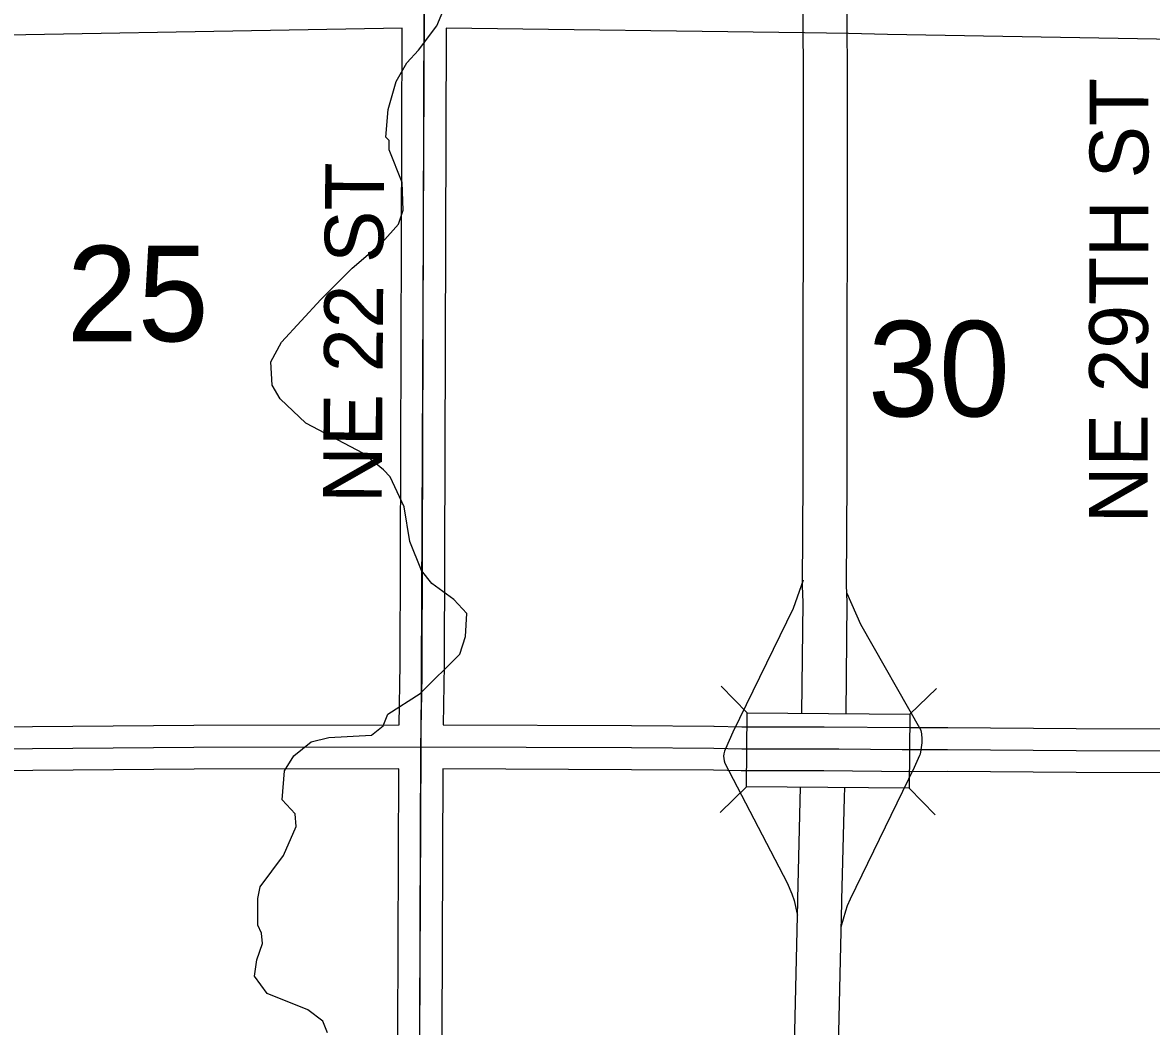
# Model space of a CAD drawing. Extents: x -1403959 to 81668, y -1400582 to 11018.
# Drawn here: x 7333.6 to 7482.3, y 9567.3 to 9699.5 of the extents above; entities that cross this region are included whole.
import ezdxf

# ---------------------------------------------------------------- set-up
doc = ezdxf.new("R2010")
doc.units = 0
for name, color, linetype in [('tdCiAirportTxt', 7, 'Continuous'), ('tdCiCityStreetTxt', 7, 'Continuous'), ('tdCiCoBndryTxt', 7, 'Continuous'), ('tdCiRROwnerTxt', 7, 'Continuous'), ('tdCiSectLine', 7, 'Continuous'), ('tdCoClipBndry', 7, 'Continuous'), ('tdCoPriCL', 7, 'Continuous'), ('tdCoSectLinePart', 7, 'Continuous'), ('tdCoSectNmbr', 7, 'Continuous'), ('tdCoSurfBitum', 7, 'Continuous')]:
    doc.layers.add(name, color=color, linetype=linetype)

msp = doc.modelspace()

# ---------------------------------------------------------------- linework, layer by layer
at = {"layer": 'tdCiAirportTxt'}
for points in [[(7436.23, 9608.53), (7436.39, 9623.1), (7436.31, 9625.32), (7436.39, 9639.4), (7436.45, 9691.18), (7436.39, 9700.97), (7436.32, 9706.18), (7435.92, 9723.76), (7435.33, 9746.44), (7435, 9759.23), (7434.41, 9779.78), (7434.21, 9789.02), (7434.05, 9798.27), (7433.95, 9823.02), (7433.95, 9839.9), (7433.72, 9853.81), (7433.12, 9882.07), (7432.99, 9890.78), (7432.99, 9896.06), (7433.04, 9912.75), (7433.12, 9959.55), (7433.12, 9974), (7433.17, 9987.94)], [(7442.04, 9608.47), (7442.2, 9623.18), (7442.11, 9625.41), (7442.19, 9639.38), (7442.25, 9691.19), (7442.19, 9701.03), (7442.12, 9706.29), (7441.73, 9723.9), (7441.14, 9746.59), (7440.81, 9759.39), (7440.21, 9779.93), (7440.01, 9789.14), (7439.85, 9798.33), (7439.75, 9823.04), (7439.75, 9839.95), (7439.52, 9853.92), (7438.92, 9882.18), (7438.79, 9890.83), (7438.79, 9896.05), (7438.85, 9912.74), (7438.92, 9959.54), (7438.92, 9973.99), (7438.97, 9987.72)], [(7435.22, 9562.94), (7435.35, 9568.53), (7435.68, 9583.73), (7435.69, 9584.09), (7436.06, 9598.78)], [(7441.02, 9562.8), (7441.15, 9568.39), (7441.48, 9583.58), (7441.5, 9583.93), (7441.83, 9597.44), (7441.87, 9598.73)]]:
    msp.add_lwpolyline(points, dxfattribs=at)
at = {"layer": 'tdCiCityStreetTxt'}
for p, q in [((7429.01, 9608.6), (7425.6, 9612.08)), ((7450.46, 9608.39), (7453.94, 9611.8)), ((7428.92, 9598.85), (7429.01, 9608.6)), ((7429.01, 9608.6), (7450.46, 9608.39)), ((7450.46, 9608.39), (7450.36, 9598.65)), ((7428.92, 9598.85), (7425.44, 9595.44)), ((7450.36, 9598.65), (7428.92, 9598.85)), ((7428.92, 9598.85), (7428.92, 9598.85)), ((7450.36, 9598.65), (7453.78, 9595.16))]:
    msp.add_line(p, q, dxfattribs=at)
at = {"layer": 'tdCiCoBndryTxt'}
for points in [[(7385.84, 9555.47), (7386.04, 9604.1), (7386.19, 9613.51), (7386.21, 9614.95), (7386.48, 9701.73)], [(7313.59, 9603.69), (7356.14, 9604.04), (7386.04, 9604.1), (7413.77, 9604), (7424.62, 9603.92), (7428.3, 9603.85), (7428.76, 9603.85), (7428.76, 9603.85)], [(7428.76, 9603.85), (7437.06, 9603.85)], [(7441.1, 9603.83), (7449.41, 9603.75)], [(7449.41, 9603.75), (7450.5, 9603.74), (7455.42, 9603.75), (7472.36, 9603.64), (7488.18, 9603.56), (7584.27, 9603.86)]]:
    msp.add_lwpolyline(points, dxfattribs=at)
at = {"layer": 'tdCiRROwnerTxt'}
msp.add_lwpolyline([(7437.06, 9603.85), (7439.12, 9603.85), (7441.1, 9603.83)], dxfattribs=at)
at = {"layer": 'tdCiSectLine'}
for points in [[(7313.57, 9606.59), (7356.12, 9606.94), (7356.13, 9606.94), (7383.15, 9607), (7383.15, 9607.01), (7383.15, 9607.01), (7383.15, 9607.01), (7383.19, 9607.01), (7383.31, 9614.98), (7383.57, 9698.77), (7314.09, 9697.56)], [(7485.28, 9606.48), (7485.5, 9697.28), (7447.52, 9697.96), (7442.36, 9698.05), (7439.48, 9698.1), (7439.48, 9698.1), (7436.58, 9698.14), (7389.37, 9698.79), (7389.12, 9614.94), (7389.12, 9614.91), (7388.99, 9606.99), (7413.78, 9606.9), (7413.79, 9606.9), (7424.64, 9606.82), (7424.67, 9606.82), (7428.33, 9606.75), (7439.12, 9606.75), (7439.15, 9606.75), (7450.51, 9606.64), (7455.41, 9606.65), (7455.42, 9606.65), (7455.44, 9606.65), (7472.37, 9606.54), (7485.28, 9606.48)], [(7485.26, 9600.67), (7472.34, 9600.74), (7472.34, 9600.74), (7455.41, 9600.85), (7450.51, 9600.83), (7450.5, 9600.83), (7450.47, 9600.83), (7439.11, 9600.94), (7428.3, 9600.94), (7428.24, 9600.94), (7424.58, 9601.02), (7413.76, 9601.09), (7388.93, 9601.19), (7388.69, 9543.22), (7388.68, 9540.31), (7382.87, 9540.34), (7382.89, 9543.24), (7383.13, 9601.19), (7356.15, 9601.14), (7313.62, 9600.79)]]:
    msp.add_lwpolyline(points, dxfattribs=at)
at = {"layer": 'tdCoClipBndry'}
msp.add_lwpolyline([(7387.19, 10083.38), (7387.19, 9994.03), (7386.96, 9896.75), (7386.86, 9799.23), (7386.45, 9701.73), (7386.01, 9604.1), (7385.6, 9506.81), (7385.56, 9400.35)], dxfattribs=at)
at = {"layer": 'tdCoPriCL'}
for points in [[(7436.4, 9626.05), (7435.09, 9622.31), (7427.12, 9606.02), (7426.14, 9603.85)], [(7451.95, 9603.72), (7452.06, 9604.65), (7452.08, 9605.16), (7452.02, 9605.8), (7451.93, 9606.24), (7443.98, 9620.22), (7442.2, 9624.28), (7442.2, 9624.29)], [(7426.14, 9603.85), (7426.02, 9603.53), (7425.93, 9603.18), (7425.9, 9602.89), (7425.92, 9602.58), (7425.97, 9602.26), (7426.08, 9601.94), (7434.3, 9586.18), (7434.89, 9584.74), (7435.2, 9583.86), (7435.6, 9582.04), (7435.63, 9581.95)], [(7441.4, 9580.4), (7442.01, 9582.5), (7442.21, 9583.19), (7442.61, 9584.08), (7451.04, 9601.44), (7451.76, 9603.02), (7451.84, 9603.2), (7451.89, 9603.41), (7451.95, 9603.72)]]:
    msp.add_lwpolyline(points, dxfattribs=at)
at = {"layer": 'tdCoSurfBitum'}
msp.add_lwpolyline([(7373.72, 9566.42), (7373.11, 9567.95), (7371.13, 9569.48), (7365.78, 9571.62), (7364.11, 9573.91), (7364.41, 9576.05), (7365.18, 9578.18), (7365.02, 9579.56), (7364.57, 9580.62), (7364.57, 9584.14), (7364.87, 9585.66), (7367.93, 9589.78), (7369.61, 9593.6), (7369.46, 9595.28), (7367.78, 9597.11), (7368.09, 9600.93), (7369.31, 9602.91), (7371.6, 9604.74), (7373.89, 9605.35), (7379.54, 9605.65), (7381.07, 9606.87), (7381.68, 9608.4), (7385.96, 9611.14), (7391.15, 9616.33), (7391.92, 9618.62), (7392.07, 9621.67), (7390.39, 9623.5), (7387.49, 9625.64), (7386.12, 9627.32), (7384.6, 9631.14), (7383.83, 9635.72), (7382, 9639.69), (7381.09, 9640.61), (7378.49, 9642.75), (7370.86, 9646.72), (7367.5, 9649.93), (7366.44, 9651.76), (7366.28, 9654.81), (7367.66, 9657.41), (7372.85, 9663.05), (7376.98, 9667.17), (7380.95, 9670.53), (7383.09, 9672.97), (7383.7, 9674.8), (7383.55, 9678.46), (7381.87, 9682.74), (7381.87, 9683.96), (7381.42, 9684.42), (7381.72, 9688.08), (7382.79, 9691.75), (7384.17, 9694.19), (7385.7, 9695.86), (7388.14, 9699.07), (7390.28, 9704.26)], dxfattribs=at)

# ---------------------------------------------------------------- texts
at = {"layer": 'tdCoSectLinePart'}
for s, rotation, p in [('25', 359.9966, (7339.38, 9657.53)), ('30', 359.9975, (7444.92, 9647.63))]:
    msp.add_text(s, height=12.575, rotation=rotation, dxfattribs=at).set_placement(p)
at = {"layer": 'tdCoSectNmbr'}
for s, rotation, p in [('NE 29TH ST', 89.8805, (7481.76, 9633.54)), ('NE 22 ST', 89.6116, (7380.88, 9636.19))]:
    msp.add_text(s, height=7.738, rotation=rotation, dxfattribs=at).set_placement(p)

doc.saveas('drawing.dxf')
